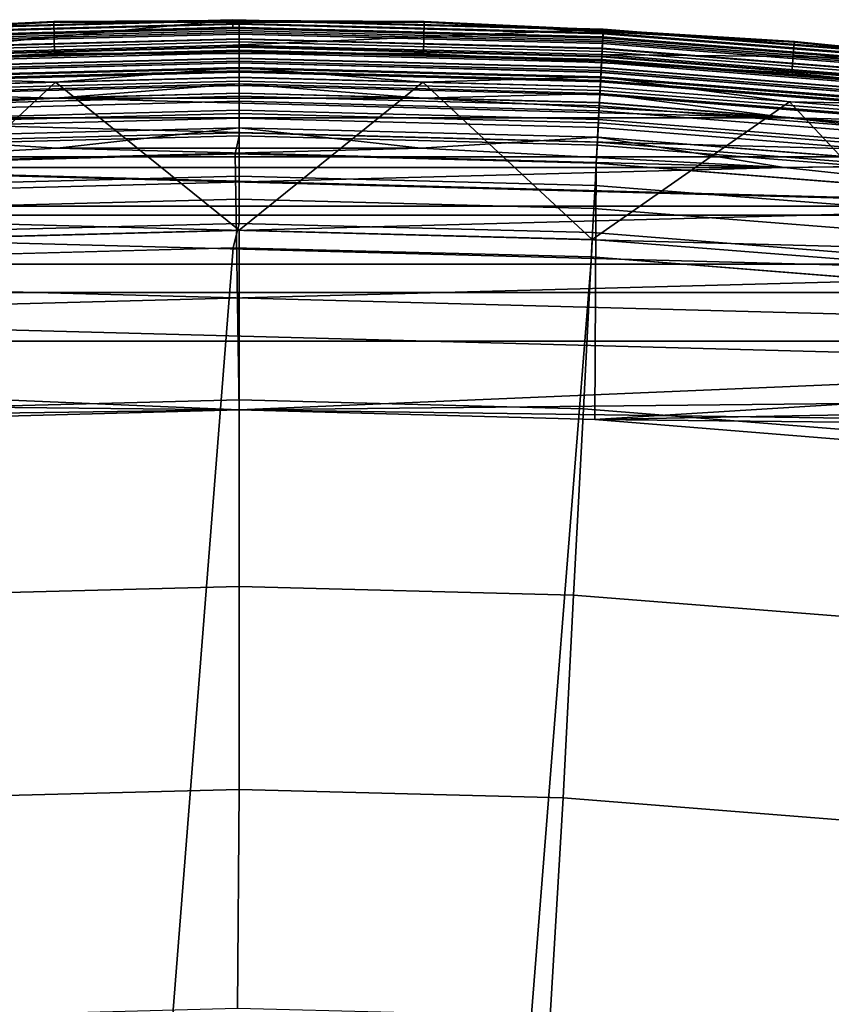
# Model space of a CAD drawing. Header units: metres. Extents: x -167 to 28, y -27 to 27.
# Tile 289 of 303: x -0.87 to 2.34, y 23.61 to 27.5. Entities that reach past the tile are written whole.
import ezdxf

# ---------------------------------------------------------------- set-up
doc = ezdxf.new("R2010")
doc.units = ezdxf.units.M
doc.layers.add('solid_12_065_021_XXX', color=7, linetype='CONTINUOUS')

msp = doc.modelspace()

# ---------------------------------------------------------------- linework, layer by layer
at = {"layer": 'solid_12_065_021_XXX'}
for points in [[(-0.024201, 27.497803, 24), (-1.482428, 27.357311, 0.996509), (-2.936342, 27.239639, 0.996509), (-1.488078, 27.457521, 24)], [(-0.732064, 27.490253, 25.5), (-2.194118, 27.412331, 25.5), (-2.194118, 27.412331, 110.5), (-0.732064, 27.490253, 110.5)], [(-1.438977, 27.457321, 110.570518), (-0.732064, 27.490253, 110.5), (-2.194118, 27.412331, 110.5)], [(-1.438972, 27.45723, 25.428843), (-2.194118, 27.412331, 25.5), (-0.732064, 27.490253, 25.5)], [(-0.024129, 27.467804, 24), (-0.024201, 27.497803, 24), (-1.488078, 27.457521, 24), (-1.486505, 27.427563, 24)], [(-1.482428, 27.357311, 0.996509), (-0.024201, 27.497803, 24), (1.439125, 27.460133, 24), (-0.024313, 27.397436, 0.996509)], [(0, 27.495001, 110.570518), (-0.732064, 27.490253, 110.5), (-1.438977, 27.457321, 110.570518)], [(0, 27.495001, 110.570518), (-1.438977, 27.457321, 110.570518), (-1.438187, 27.442247, 110.64032), (0, 27.479908, 110.64032)], [(-1.438972, 27.45723, 25.428843), (-0.732064, 27.490253, 25.5), (0, 27.494911, 25.428843)], [(-1.438972, 27.45723, 25.428843), (0, 27.494911, 25.428843), (0, 27.479727, 25.359066), (-1.438178, 27.442066, 25.359066)], [(0, 27.494036, 111.755402), (-1.438927, 27.456356, 111.755402), (-0.731995, 27.487614, 111.80262)], [(0, 27.483313, 111.709244), (-1.438365, 27.445648, 111.709244), (-1.438927, 27.456356, 111.755402), (0, 27.494036, 111.755402)], [(0, 27.495001, 110.570518), (0.732064, 27.490253, 110.5), (-0.732064, 27.490253, 110.5)], [(0, 27.494911, 25.428843), (-0.732064, 27.490253, 25.5), (0.732064, 27.490253, 25.5)], [(0.732064, 27.490253, 25.5), (-0.732064, 27.490253, 25.5), (-0.732064, 27.490253, 110.5), (0.732064, 27.490253, 110.5)], [(0, 27.494036, 111.755402), (-0.731995, 27.487614, 111.80262), (0.731995, 27.487614, 111.80262)], [(-0.024129, 27.467804, 24), (1.437554, 27.430174, 24), (1.439125, 27.460133, 24), (-0.024201, 27.497803, 24)], [(1.438977, 27.457321, 110.570518), (0.732064, 27.490253, 110.5), (0, 27.495001, 110.570518)], [(1.438977, 27.457321, 110.570518), (0, 27.495001, 110.570518), (0, 27.479908, 110.64032), (1.438187, 27.442247, 110.64032)], [(0, 27.494911, 25.428843), (0.732064, 27.490253, 25.5), (1.438972, 27.45723, 25.428843)], [(0, 27.494911, 25.428843), (1.438972, 27.45723, 25.428843), (1.438178, 27.442066, 25.359066), (0, 27.479727, 25.359066)], [(1.438927, 27.456356, 111.755402), (0, 27.494036, 111.755402), (0.731995, 27.487614, 111.80262)], [(1.438365, 27.445648, 111.709244), (0, 27.483313, 111.709244), (0, 27.494036, 111.755402), (1.438927, 27.456356, 111.755402)], [(2.194118, 27.412331, 25.5), (0.732064, 27.490253, 25.5), (0.732064, 27.490253, 110.5), (2.194118, 27.412331, 110.5)], [(1.438977, 27.457321, 110.570518), (2.194118, 27.412331, 110.5), (0.732064, 27.490253, 110.5)], [(1.438972, 27.45723, 25.428843), (0.732064, 27.490253, 25.5), (2.194118, 27.412331, 25.5)], [(-0.731995, 27.487614, 111.80262), (-2.193909, 27.409698, 111.80262), (-2.184118, 27.28738, 125.863533), (-0.728729, 27.36495, 125.863533)], [(-1.438927, 27.456356, 111.755402), (-2.193909, 27.409698, 111.80262), (-0.731995, 27.487614, 111.80262)], [(-1.486505, 27.427563, 24), (-1.437293, 27.425182, 24.07052), (0, 27.46282, 24.07052), (-0.024129, 27.467804, 24)], [(0, 27.465456, 111.665352), (-1.437431, 27.427816, 111.665352), (-1.438365, 27.445648, 111.709244), (0, 27.483313, 111.709244)], [(0, 27.479908, 110.64032), (-1.438187, 27.442247, 110.64032), (-1.436885, 27.417397, 110.707253), (0, 27.455023, 110.707253)], [(-1.438178, 27.442066, 25.359066), (0, 27.479727, 25.359066), (0, 27.454756, 25.292162), (-1.436871, 27.417131, 25.292162)], [(0, 27.440912, 111.624825), (-1.436146, 27.403305, 111.624825), (-1.437431, 27.427816, 111.665352), (0, 27.465456, 111.665352)], [(0, 27.46282, 24.07052), (-1.437293, 27.425182, 24.07052), (-1.436503, 27.410109, 24.140318), (0, 27.447725, 24.140318)], [(0, 27.455023, 110.707253), (-1.436885, 27.417397, 110.707253), (-1.435097, 27.38328, 110.769958), (0, 27.420858, 110.769958)], [(-1.436871, 27.417131, 25.292162), (0, 27.454756, 25.292162), (0, 27.420511, 25.2295), (-1.435079, 27.382933, 25.2295)], [(0.731995, 27.487614, 111.80262), (-0.731995, 27.487614, 111.80262), (-0.728729, 27.36495, 125.863533), (0.728729, 27.36495, 125.863533)], [(-0.024313, 27.397436, 0.996509), (1.439125, 27.460133, 24), (2.898371, 27.344637, 24), (1.433872, 27.3599, 0.996509)], [(1.437554, 27.430174, 24), (-0.024129, 27.467804, 24), (0, 27.46282, 24.07052), (1.437293, 27.425182, 24.07052)], [(1.437431, 27.427816, 111.665352), (0, 27.465456, 111.665352), (0, 27.483313, 111.709244), (1.438365, 27.445648, 111.709244)], [(1.438187, 27.442247, 110.64032), (0, 27.479908, 110.64032), (0, 27.455023, 110.707253), (1.436885, 27.417397, 110.707253)], [(0, 27.479727, 25.359066), (1.438178, 27.442066, 25.359066), (1.436871, 27.417131, 25.292162), (0, 27.454756, 25.292162)], [(1.436146, 27.403305, 111.624825), (0, 27.440912, 111.624825), (0, 27.465456, 111.665352), (1.437431, 27.427816, 111.665352)], [(1.437293, 27.425182, 24.07052), (0, 27.46282, 24.07052), (0, 27.447725, 24.140318), (1.436503, 27.410109, 24.140318)], [(1.436885, 27.417397, 110.707253), (0, 27.455023, 110.707253), (0, 27.420858, 110.769958), (1.435097, 27.38328, 110.769958)], [(0, 27.454756, 25.292162), (1.436871, 27.417131, 25.292162), (1.435079, 27.382933, 25.2295), (0, 27.420511, 25.2295)], [(2.193909, 27.409698, 111.80262), (0.731995, 27.487614, 111.80262), (0.728729, 27.36495, 125.863533), (2.184119, 27.28738, 125.863533)], [(1.438927, 27.456356, 111.755402), (0.731995, 27.487614, 111.80262), (2.193909, 27.409698, 111.80262)], [(1.437554, 27.430174, 24), (2.895164, 27.31481, 24), (2.898371, 27.344637, 24), (1.439125, 27.460133, 24)], [(1.438972, 27.45723, 25.428843), (2.874001, 27.34429, 25.428843), (2.872414, 27.329189, 25.359066), (1.438178, 27.442066, 25.359066)], [(2.87401, 27.344381, 110.570518), (1.438977, 27.457321, 110.570518), (1.438187, 27.442247, 110.64032), (2.872432, 27.329369, 110.64032)], [(2.872788, 27.332756, 111.709244), (1.438365, 27.445648, 111.709244), (1.438927, 27.456356, 111.755402), (2.873909, 27.343422, 111.755402)], [(2.873909, 27.343422, 111.755402), (1.438927, 27.456356, 111.755402), (2.193909, 27.409698, 111.80262)], [(1.438972, 27.45723, 25.428843), (2.194118, 27.412331, 25.5), (2.874001, 27.34429, 25.428843)], [(2.87401, 27.344381, 110.570518), (2.194118, 27.412331, 110.5), (1.438977, 27.457321, 110.570518)], [(0, 27.447725, 24.140318), (-1.436503, 27.410109, 24.140318), (-1.435201, 27.38526, 24.207253), (0, 27.422842, 24.207253)], [(0, 27.410294, 111.588661), (-1.434544, 27.372728, 111.588661), (-1.436146, 27.403305, 111.624825), (0, 27.440912, 111.624825)], [(0, 27.422842, 24.207253), (-1.435201, 27.38526, 24.207253), (-1.433413, 27.351141, 24.26996), (0, 27.388676, 24.26996)], [(0, 27.420858, 110.769958), (-1.435097, 27.38328, 110.769958), (-1.43286, 27.340588, 110.827164), (0, 27.378109, 110.827164)], [(-1.435079, 27.382933, 25.2295), (0, 27.420511, 25.2295), (0, 27.377687, 25.172354), (-1.432837, 27.340168, 25.172354)], [(0, 27.374361, 111.55777), (-1.432663, 27.336845, 111.55777), (-1.434544, 27.372728, 111.588661), (0, 27.410294, 111.588661)], [(1.436503, 27.410109, 24.140318), (0, 27.447725, 24.140318), (0, 27.422842, 24.207253), (1.435201, 27.38526, 24.207253)], [(1.434544, 27.372728, 111.588661), (0, 27.410294, 111.588661), (0, 27.440912, 111.624825), (1.436146, 27.403305, 111.624825)], [(1.435201, 27.38526, 24.207253), (0, 27.422842, 24.207253), (0, 27.388676, 24.26996), (1.433413, 27.351141, 24.26996)], [(1.435097, 27.38328, 110.769958), (0, 27.420858, 110.769958), (0, 27.378109, 110.827164), (1.43286, 27.340588, 110.827164)], [(0, 27.420511, 25.2295), (1.435079, 27.382933, 25.2295), (1.432837, 27.340168, 25.172354), (0, 27.377687, 25.172354)], [(1.432663, 27.336845, 111.55777), (0, 27.374361, 111.55777), (0, 27.410294, 111.588661), (1.434544, 27.372728, 111.588661)], [(1.436871, 27.417131, 25.292162), (2.869803, 27.304358, 25.292162), (2.866224, 27.270298, 25.2295), (1.435079, 27.382933, 25.2295)], [(2.869831, 27.304623, 110.707253), (1.436885, 27.417397, 110.707253), (1.435097, 27.38328, 110.769958), (2.86626, 27.270643, 110.769958)], [(2.869069, 27.297363, 24.140318), (1.436503, 27.410109, 24.140318), (1.435201, 27.38526, 24.207253), (2.866467, 27.272617, 24.207253)], [(2.868356, 27.290588, 111.624825), (1.436146, 27.403305, 111.624825), (1.437431, 27.427816, 111.665352), (2.870922, 27.314999, 111.665352)], [(2.870646, 27.312376, 24.07052), (1.437293, 27.425182, 24.07052), (1.436503, 27.410109, 24.140318), (2.869069, 27.297363, 24.140318)], [(1.438178, 27.442066, 25.359066), (2.872414, 27.329189, 25.359066), (2.869803, 27.304358, 25.292162), (1.436871, 27.417131, 25.292162)], [(2.872432, 27.329369, 110.64032), (1.438187, 27.442247, 110.64032), (1.436885, 27.417397, 110.707253), (2.869831, 27.304623, 110.707253)], [(2.895164, 27.31481, 24), (1.437554, 27.430174, 24), (1.437293, 27.425182, 24.07052), (2.870646, 27.312376, 24.07052)], [(2.870922, 27.314999, 111.665352), (1.437431, 27.427816, 111.665352), (1.438365, 27.445648, 111.709244), (2.872788, 27.332756, 111.709244)], [(3.649952, 27.256702, 25.5), (2.194118, 27.412331, 25.5), (2.194118, 27.412331, 110.5), (3.649952, 27.256702, 110.5)], [(2.87401, 27.344381, 110.570518), (3.649952, 27.256702, 110.5), (2.194118, 27.412331, 110.5)], [(2.874001, 27.34429, 25.428843), (2.194118, 27.412331, 25.5), (3.649952, 27.256702, 25.5)], [(0, 27.391357, 0.901425), (-1.433553, 27.353819, 0.901425), (-1.482428, 27.357311, 0.996509), (-0.024313, 27.397436, 0.996509)], [(-1.433553, 27.353819, 0.901425), (0, 27.391357, 0.901425), (0, 27.373728, 0.806616), (-1.43263, 27.336214, 0.806616)], [(0, 27.388676, 24.26996), (-1.433413, 27.351141, 24.26996), (-1.431175, 27.308451, 24.32716), (0, 27.345926, 24.32716)], [(0, 27.378109, 110.827164), (-1.43286, 27.340588, 110.827164), (-1.430218, 27.290195, 110.877686), (0, 27.327646, 110.877686)], [(-1.432837, 27.340168, 25.172354), (0, 27.377687, 25.172354), (0, 27.32716, 25.121891), (-1.430193, 27.289709, 25.121891)], [(0, 27.334015, 111.532928), (-1.430552, 27.296555, 111.532928), (-1.432663, 27.336845, 111.55777), (0, 27.374361, 111.55777)], [(-1.43263, 27.336214, 0.806616), (0, 27.373728, 0.806616), (0, 27.34482, 0.714617), (-1.431117, 27.307344, 0.714617)], [(1.433546, 27.353687, 0.900373), (0, 27.391357, 0.901425), (-0.024313, 27.397436, 0.996509), (1.433872, 27.3599, 0.996509)], [(0, 27.391357, 0.901425), (1.433546, 27.353687, 0.900373), (1.432618, 27.335981, 0.805681), (0, 27.373728, 0.806616)], [(1.433413, 27.351141, 24.26996), (0, 27.388676, 24.26996), (0, 27.345926, 24.32716), (1.431175, 27.308451, 24.32716)], [(1.43286, 27.340588, 110.827164), (0, 27.378109, 110.827164), (0, 27.327646, 110.877686), (1.430218, 27.290195, 110.877686)], [(0, 27.377687, 25.172354), (1.432837, 27.340168, 25.172354), (1.430193, 27.289709, 25.121891), (0, 27.32716, 25.121891)], [(1.430552, 27.296555, 111.532928), (0, 27.334015, 111.532928), (0, 27.374361, 111.55777), (1.432663, 27.336845, 111.55777)], [(0, 27.373728, 0.806616), (1.432618, 27.335981, 0.805681), (1.431117, 27.307344, 0.714617), (0, 27.34482, 0.714617)], [(2.8614, 27.224401, 111.55777), (1.432663, 27.336845, 111.55777), (1.434544, 27.372728, 111.588661), (2.865156, 27.260136, 111.588661)], [(1.435079, 27.382933, 25.2295), (2.866224, 27.270298, 25.2295), (2.861748, 27.227711, 25.172354), (1.432837, 27.340168, 25.172354)], [(2.86626, 27.270643, 110.769958), (1.435097, 27.38328, 110.769958), (1.43286, 27.340588, 110.827164), (2.861792, 27.228128, 110.827164)], [(2.866467, 27.272617, 24.207253), (1.435201, 27.38526, 24.207253), (1.433413, 27.351141, 24.26996), (2.862896, 27.238638, 24.26996)], [(2.865156, 27.260136, 111.588661), (1.434544, 27.372728, 111.588661), (1.436146, 27.403305, 111.624825), (2.868356, 27.290588, 111.624825)], [(3.649604, 27.254086, 111.80262), (2.193909, 27.409698, 111.80262), (2.184119, 27.28738, 125.863533), (3.633313, 27.132463, 125.863533)], [(2.873909, 27.343422, 111.755402), (2.193909, 27.409698, 111.80262), (3.649604, 27.254086, 111.80262)], [(-1.432254, 27.329039, 126.006737), (-0.728729, 27.36495, 125.863533), (-2.184118, 27.28738, 125.863533)], [(0, 27.366543, 126.006737), (-0.728729, 27.36495, 125.863533), (-1.432254, 27.329039, 126.006737)], [(0, 27.366543, 126.006737), (-1.432254, 27.329039, 126.006737), (-1.431111, 27.307234, 126.148933), (0, 27.344709, 126.148933)], [(0, 27.345926, 24.32716), (-1.431175, 27.308451, 24.32716), (-1.428534, 27.258057, 24.377687), (0, 27.295464, 24.377687)], [(-1.431117, 27.307344, 0.714617), (0, 27.34482, 0.714617), (0, 27.305052, 0.626765), (-1.429036, 27.267632, 0.626765)], [(0, 27.344709, 126.148933), (-1.431111, 27.307234, 126.148933), (-1.429261, 27.271925, 126.288391), (0, 27.309353, 126.288391)], [(0, 27.290258, 111.51474), (-1.428262, 27.252857, 111.51474), (-1.430552, 27.296555, 111.532928), (0, 27.334015, 111.532928)], [(0, 27.366543, 126.006737), (0.728729, 27.36495, 125.863533), (-0.728729, 27.36495, 125.863533)], [(1.432254, 27.329039, 126.006737), (0.728729, 27.36495, 125.863533), (0, 27.366543, 126.006737)], [(1.432254, 27.329039, 126.006737), (0, 27.366543, 126.006737), (0, 27.344709, 126.148933), (1.431111, 27.307234, 126.148933)], [(1.431175, 27.308451, 24.32716), (0, 27.345926, 24.32716), (0, 27.295464, 24.377687), (1.428534, 27.258057, 24.377687)], [(0, 27.34482, 0.714617), (1.431117, 27.307344, 0.714617), (1.429036, 27.267632, 0.626765), (0, 27.305052, 0.626765)], [(1.431111, 27.307234, 126.148933), (0, 27.344709, 126.148933), (0, 27.309353, 126.288391), (1.429261, 27.271925, 126.288391)], [(1.428262, 27.252857, 111.51474), (0, 27.290258, 111.51474), (0, 27.334015, 111.532928), (1.430552, 27.296555, 111.532928)], [(1.432254, 27.329039, 126.006737), (2.184119, 27.28738, 125.863533), (0.728729, 27.36495, 125.863533)], [(1.432837, 27.340168, 25.172354), (2.861748, 27.227711, 25.172354), (2.856466, 27.17746, 25.121891), (1.430193, 27.289709, 25.121891)], [(2.861792, 27.228128, 110.827164), (1.43286, 27.340588, 110.827164), (1.430218, 27.290195, 110.877686), (2.856517, 27.177942, 110.877686)], [(2.857183, 27.184275, 111.532928), (1.430552, 27.296555, 111.532928), (1.432663, 27.336845, 111.55777), (2.8614, 27.224401, 111.55777)], [(2.858312, 27.195023, 0.714617), (1.431117, 27.307344, 0.714617), (1.432618, 27.335981, 0.805681), (2.861334, 27.223772, 0.806616)], [(2.862896, 27.238638, 24.26996), (1.433413, 27.351141, 24.26996), (1.431175, 27.308451, 24.32716), (2.858428, 27.196123, 24.32716)], [(2.861334, 27.223772, 0.806616), (1.432618, 27.335981, 0.805681), (1.433546, 27.353687, 0.900373), (2.863177, 27.241304, 0.901425)], [(2.863177, 27.241304, 0.901425), (1.433546, 27.353687, 0.900373), (1.433872, 27.3599, 0.996509), (2.887991, 27.244808, 0.996509)], [(4.350019, 27.15156, 24), (2.887991, 27.244808, 0.996509), (1.433872, 27.3599, 0.996509), (2.898371, 27.344637, 24)], [(0, 27.327646, 110.877686), (-1.430218, 27.290195, 110.877686), (-1.427228, 27.233128, 110.920509), (0, 27.2705, 110.920509)], [(-1.430193, 27.289709, 25.121891), (0, 27.32716, 25.121891), (0, 27.26996, 25.079142), (-1.427199, 27.232588, 25.079142)], [(0, 27.309353, 126.288391), (-1.429261, 27.271925, 126.288391), (-0.725699, 27.251192, 126.423683)], [(-1.429036, 27.267632, 0.626765), (0, 27.305052, 0.626765), (0, 27.255003, 0.544336), (-1.426417, 27.217651, 0.544336)], [(0, 27.295464, 24.377687), (-1.428534, 27.258057, 24.377687), (-1.425543, 27.200991, 24.420511), (0, 27.238319, 24.420511)], [(0, 27.309353, 126.288391), (-0.725699, 27.251192, 126.423683), (0, 26.666777, 127.764793), (0.725699, 27.251192, 126.423683)], [(1.430218, 27.290195, 110.877686), (0, 27.327646, 110.877686), (0, 27.2705, 110.920509), (1.427228, 27.233128, 110.920509)], [(0, 27.32716, 25.121891), (1.430193, 27.289709, 25.121891), (1.427199, 27.232588, 25.079142), (0, 27.26996, 25.079142)], [(1.429261, 27.271925, 126.288391), (0, 27.309353, 126.288391), (0.725699, 27.251192, 126.423683)], [(0, 27.305052, 0.626765), (1.429036, 27.267632, 0.626765), (1.426417, 27.217651, 0.544336), (0, 27.255003, 0.544336)], [(1.428534, 27.258057, 24.377687), (0, 27.295464, 24.377687), (0, 27.238319, 24.420511), (1.425543, 27.200991, 24.420511)], [(2.852609, 27.140759, 111.51474), (1.428262, 27.252857, 111.51474), (1.430552, 27.296555, 111.532928), (2.857183, 27.184275, 111.532928)], [(2.858428, 27.196123, 24.32716), (1.431175, 27.308451, 24.32716), (1.428534, 27.258057, 24.377687), (2.853153, 27.145937, 24.377687)], [(2.854155, 27.155472, 0.626765), (1.429036, 27.267632, 0.626765), (1.431117, 27.307344, 0.714617), (2.858312, 27.195023, 0.714617)], [(2.8583, 27.194912, 126.148933), (1.431111, 27.307234, 126.148933), (1.429261, 27.271925, 126.288391), (2.854605, 27.159748, 126.288391)], [(2.860583, 27.216627, 126.006737), (1.432254, 27.329039, 126.006737), (1.431111, 27.307234, 126.148933), (2.8583, 27.194912, 126.148933)], [(2.860583, 27.216627, 126.006737), (2.184119, 27.28738, 125.863533), (1.432254, 27.329039, 126.006737)], [(-1.429261, 27.271925, 126.288391), (-2.175038, 27.173946, 126.423683), (-1.395631, 26.630232, 127.764793), (-0.725699, 27.251192, 126.423683)], [(0, 27.244184, 111.503677), (-1.425851, 27.206848, 111.503677), (-1.428262, 27.252857, 111.51474), (0, 27.290258, 111.51474)], [(0, 27.2705, 110.920509), (-1.427228, 27.233128, 110.920509), (-1.423948, 27.170549, 110.954758), (0, 27.207838, 110.954758)], [(-1.427199, 27.232588, 25.079142), (0, 27.26996, 25.079142), (0, 27.207253, 25.044977), (-1.423918, 27.169966, 25.044977)], [(-1.426417, 27.217651, 0.544336), (0, 27.255003, 0.544336), (0, 27.195398, 0.468529), (-1.423297, 27.158129, 0.468529)], [(1.425851, 27.206848, 111.503677), (0, 27.244184, 111.503677), (0, 27.290258, 111.51474), (1.428262, 27.252857, 111.51474)], [(1.427228, 27.233128, 110.920509), (0, 27.2705, 110.920509), (0, 27.207838, 110.954758), (1.423948, 27.170549, 110.954758)], [(0, 27.26996, 25.079142), (1.427199, 27.232588, 25.079142), (1.423918, 27.169966, 25.044977), (0, 27.207253, 25.044977)], [(0, 27.255003, 0.544336), (1.426417, 27.217651, 0.544336), (1.423297, 27.158129, 0.468529), (0, 27.195398, 0.468529)], [(1.429261, 27.271925, 126.288391), (0.725699, 27.251192, 126.423683), (1.395631, 26.630232, 127.764793), (2.17504, 27.173946, 126.423683)], [(2.853153, 27.145937, 24.377687), (1.428534, 27.258057, 24.377687), (1.425543, 27.200991, 24.420511), (2.84718, 27.089104, 24.420511)], [(2.848923, 27.105698, 0.544336), (1.426417, 27.217651, 0.544336), (1.429036, 27.267632, 0.626765), (2.854155, 27.155472, 0.626765)], [(1.430193, 27.289709, 25.121891), (2.856466, 27.17746, 25.121891), (2.850487, 27.120573, 25.079142), (1.427199, 27.232588, 25.079142)], [(2.856517, 27.177942, 110.877686), (1.430218, 27.290195, 110.877686), (1.427228, 27.233128, 110.920509), (2.850543, 27.121109, 110.920509)], [(2.854605, 27.159748, 126.288391), (1.429261, 27.271925, 126.288391), (2.17504, 27.173946, 126.423683)], [(2.860583, 27.216627, 126.006737), (3.633313, 27.132463, 125.863533), (2.184119, 27.28738, 125.863533)], [(0, 27.244184, 111.503677), (-0.724059, 27.187731, 111.5), (-1.425851, 27.206848, 111.503677)], [(0, 27.238319, 24.420511), (-1.425543, 27.200991, 24.420511), (-1.422264, 27.138412, 24.454756), (0, 27.175655, 24.454756)], [(-1.395631, 26.630232, 127.764793), (0, 26.666777, 127.764793), (-0.725699, 27.251192, 126.423683)], [(0, 27.244184, 111.503677), (0.724066, 27.187731, 111.5), (-0.724059, 27.187731, 111.5)], [(0, 26.666777, 127.764793), (1.395631, 26.630232, 127.764793), (0.725699, 27.251192, 126.423683)], [(1.425851, 27.206848, 111.503677), (0.724066, 27.187731, 111.5), (0, 27.244184, 111.503677)], [(1.425543, 27.200991, 24.420511), (0, 27.238319, 24.420511), (0, 27.175655, 24.454756), (1.422264, 27.138412, 24.454756)], [(2.842693, 27.046419, 0.468529), (1.423297, 27.158129, 0.468529), (1.426417, 27.217651, 0.544336), (2.848923, 27.105698, 0.544336)], [(1.427199, 27.232588, 25.079142), (2.850487, 27.120573, 25.079142), (2.843932, 27.058208, 25.044977), (1.423918, 27.169966, 25.044977)], [(2.850543, 27.121109, 110.920509), (1.427228, 27.233128, 110.920509), (1.423948, 27.170549, 110.954758), (2.843993, 27.05879, 110.954758)], [(2.847793, 27.094938, 111.503677), (1.425851, 27.206848, 111.503677), (1.428262, 27.252857, 111.51474), (2.852609, 27.140759, 111.51474)], [(-1.425851, 27.206848, 111.503677), (-0.724059, 27.187731, 111.5), (-2.170202, 27.110645, 111.5)], [(-2.170202, 27.110645, 111.5), (-0.724059, 27.187731, 111.5), (2.170209, 27.110645, 111.5)], [(0, 27.207838, 110.954758), (-1.423948, 27.170549, 110.954758), (-1.420447, 27.103739, 110.979729), (0, 27.140934, 110.979729)], [(-1.423918, 27.169966, 25.044977), (0, 27.207253, 25.044977), (0, 27.140318, 25.020092), (-1.420414, 27.103123, 25.020092)], [(-1.423297, 27.158129, 0.468529), (0, 27.195398, 0.468529), (0, 27.127106, 0.400443), (-1.419723, 27.08993, 0.400443)], [(-0.724059, 27.187731, 111.5), (0.724066, 27.187731, 111.5), (2.170209, 27.110645, 111.5)], [(1.423948, 27.170549, 110.954758), (0, 27.207838, 110.954758), (0, 27.140934, 110.979729), (1.420447, 27.103739, 110.979729)], [(0, 27.207253, 25.044977), (1.423918, 27.169966, 25.044977), (1.420414, 27.103123, 25.020092), (0, 27.140318, 25.020092)], [(0, 27.195398, 0.468529), (1.423297, 27.158129, 0.468529), (1.419723, 27.08993, 0.400443), (0, 27.127106, 0.400443)], [(1.425851, 27.206848, 111.503677), (2.170209, 27.110645, 111.5), (0.724066, 27.187731, 111.5)], [(2.84718, 27.089104, 24.420511), (1.425543, 27.200991, 24.420511), (1.422264, 27.138412, 24.454756), (2.84063, 27.026785, 24.454756)], [(2.847793, 27.094938, 111.503677), (2.170209, 27.110645, 111.5), (1.425851, 27.206848, 111.503677)], [(0, 27.175655, 24.454756), (-1.422264, 27.138412, 24.454756), (-1.418763, 27.071602, 24.479727), (0, 27.108753, 24.479727)], [(0, 27.140934, 110.979729), (-1.420447, 27.103739, 110.979729), (-1.416795, 27.034058, 110.994911), (0, 27.071157, 110.994911)], [(-1.420414, 27.103123, 25.020092), (0, 27.140318, 25.020092), (0, 27.07052, 25.004999), (-1.416762, 27.033422, 25.004999)], [(1.422264, 27.138412, 24.454756), (0, 27.175655, 24.454756), (0, 27.108753, 24.479727), (1.418763, 27.071602, 24.479727)], [(1.420447, 27.103739, 110.979729), (0, 27.140934, 110.979729), (0, 27.071157, 110.994911), (1.416795, 27.034058, 110.994911)], [(0, 27.140318, 25.020092), (1.420414, 27.103123, 25.020092), (1.416762, 27.033422, 25.004999), (0, 27.07052, 25.004999)], [(1.395631, 26.630232, 127.764793), (2.787437, 26.520695, 127.764793), (2.17504, 27.173946, 126.423683)], [(2.84063, 27.026785, 24.454756), (1.422264, 27.138412, 24.454756), (1.418763, 27.071602, 24.479727), (2.833636, 26.960249, 24.479727)], [(2.835555, 26.9785, 0.400443), (1.419723, 27.08993, 0.400443), (1.423297, 27.158129, 0.468529), (2.842693, 27.046419, 0.468529)], [(1.423918, 27.169966, 25.044977), (2.843932, 27.058208, 25.044977), (2.836936, 26.99164, 25.020092), (1.420414, 27.103123, 25.020092)], [(2.843993, 27.05879, 110.954758), (1.423948, 27.170549, 110.954758), (1.420447, 27.103739, 110.979729), (2.837, 26.992254, 110.979729)], [(2.854605, 27.159748, 126.288391), (2.17504, 27.173946, 126.423683), (2.787437, 26.520695, 127.764793), (3.61821, 27.019672, 126.423683)], [(-3.610218, 26.956692, 111.5), (-2.170202, 27.110645, 111.5), (3.610226, 26.95669, 111.5)], [(-2.170202, 27.110645, 111.5), (2.170209, 27.110645, 111.5), (3.610226, 26.95669, 111.5)], [(-1.419723, 27.08993, 0.400443), (0, 27.127106, 0.400443), (0, 27.051117, 0.34107), (-1.415746, 27.014046, 0.34107)], [(0, 27.108753, 24.479727), (-1.418763, 27.071602, 24.479727), (-1.415111, 27.001921, 24.494911), (0, 27.038977, 24.494911)], [(0, 27.127106, 0.400443), (1.419723, 27.08993, 0.400443), (1.415746, 27.014046, 0.34107), (0, 27.051117, 0.34107)], [(1.418763, 27.071602, 24.479727), (0, 27.108753, 24.479727), (0, 27.038977, 24.494911), (1.415111, 27.001921, 24.494911)], [(1.420414, 27.103123, 25.020092), (2.836936, 26.99164, 25.020092), (2.82964, 26.922226, 25.004999), (1.416762, 27.033422, 25.004999)], [(2.837, 26.992254, 110.979729), (1.420447, 27.103739, 110.979729), (1.416795, 27.034058, 110.994911), (2.829706, 26.922859, 110.994911)], [(2.847793, 27.094938, 111.503677), (3.610226, 26.95669, 111.5), (2.170209, 27.110645, 111.5)], [(0, 27.071157, 110.994911), (-1.416795, 27.034058, 110.994911), (-0.718785, 26.990431, 111)], [(-1.416762, 27.033422, 25.004999), (0, 27.07052, 25.004999), (-0.718785, 26.990431, 25)], [(0, 27.071157, 110.994911), (-0.718785, 26.990431, 111), (0.718784, 26.990431, 111)], [(0, 27.07052, 25.004999), (0.718784, 26.990431, 25), (-0.718785, 26.990431, 25)], [(1.416795, 27.034058, 110.994911), (0, 27.071157, 110.994911), (0.718784, 26.990431, 111)], [(0, 27.07052, 25.004999), (1.416762, 27.033422, 25.004999), (0.718784, 26.990431, 25)], [(2.833636, 26.960249, 24.479727), (1.418763, 27.071602, 24.479727), (1.415111, 27.001921, 24.494911), (2.826343, 26.890854, 24.494911)], [(2.827612, 26.902929, 0.34107), (1.415746, 27.014046, 0.34107), (1.419723, 27.08993, 0.400443), (2.835555, 26.9785, 0.400443)], [(-1.416795, 27.034058, 110.994911), (-2.154378, 26.91391, 111), (-0.718785, 26.990431, 111)], [(-1.416762, 27.033422, 25.004999), (-0.718785, 26.990431, 25), (-2.154378, 26.91391, 25)], [(0, 27.038977, 24.494911), (-1.415111, 27.001921, 24.494911), (-1.447469, 26.92894, 24.5), (-0.015909, 26.967806, 24.5)], [(-1.415746, 27.014046, 0.34107), (0, 27.051117, 0.34107), (0, 26.968536, 0.291271), (-1.411424, 26.931578, 0.291271)], [(1.415111, 27.001921, 24.494911), (0, 27.038977, 24.494911), (-0.015909, 26.967806, 24.5), (1.411387, 26.930861, 24.5)], [(0, 27.051117, 0.34107), (1.415746, 27.014046, 0.34107), (1.411424, 26.931578, 0.291271), (0, 26.968536, 0.291271)], [(1.416795, 27.034058, 110.994911), (0.718784, 26.990431, 111), (2.154377, 26.91391, 111)], [(1.416762, 27.033422, 25.004999), (2.154377, 26.91391, 25), (0.718784, 26.990431, 25)], [(1.416762, 27.033422, 25.004999), (2.82964, 26.922226, 25.004999), (2.154377, 26.91391, 25)], [(2.829706, 26.922859, 110.994911), (1.416795, 27.034058, 110.994911), (2.154377, 26.91391, 111)], [(0.718784, 26.990431, 111), (-0.718785, 26.990431, 111), (-2.154378, 26.91391, 111)], [(2.154377, 26.91391, 111), (0.718784, 26.990431, 111), (-2.154378, 26.91391, 111)], [(-2.154378, 26.91391, 25), (-0.718785, 26.990431, 25), (2.154377, 26.91391, 25)], [(-0.718785, 26.990431, 25), (0.718784, 26.990431, 25), (2.154377, 26.91391, 25)], [(2.826343, 26.890854, 24.494911), (1.415111, 27.001921, 24.494911), (1.411387, 26.930861, 24.5), (2.834725, 26.818411, 24.5)], [(2.81898, 26.820801, 0.291271), (1.411424, 26.931578, 0.291271), (1.415746, 27.014046, 0.34107), (2.827612, 26.902929, 0.34107)], [(-5.039947, 26.726315, 111.5), (-3.610218, 26.956692, 111.5), (5.039955, 26.726313, 111.5)], [(-3.610218, 26.956692, 111.5), (3.610226, 26.95669, 111.5), (5.039955, 26.726313, 111.5)], [(-1.447469, 26.92894, 24.5), (-1.405356, 25.919664, 24.5), (0, 25.957733, 24.5), (-0.015909, 26.967806, 24.5)], [(-1.411424, 26.931578, 0.291271), (0, 26.968536, 0.291271), (0, 26.880564, 0.25177), (-1.40682, 26.843725, 0.25177)], [(-0.015909, 26.967806, 24.5), (0, 25.957733, 24.5), (1.405356, 25.919664, 24.5), (1.411387, 26.930861, 24.5)], [(0, 26.968536, 0.291271), (1.411424, 26.931578, 0.291271), (1.40682, 26.843725, 0.25177), (0, 26.880564, 0.25177)], [(2.154377, 26.91391, 111), (-2.154378, 26.91391, 111), (-3.583898, 26.761084, 111)], [(3.583897, 26.761084, 111), (2.154377, 26.91391, 111), (-3.583898, 26.761084, 111)], [(-3.583898, 26.761084, 25), (-2.154378, 26.91391, 25), (3.583897, 26.761084, 25)], [(-2.154378, 26.91391, 25), (2.154377, 26.91391, 25), (3.583897, 26.761084, 25)], [(1.411387, 26.930861, 24.5), (1.405356, 25.919664, 24.5), (2.806519, 25.805571, 24.5), (2.834725, 26.818411, 24.5)], [(2.809784, 26.733311, 0.25177), (1.40682, 26.843725, 0.25177), (1.411424, 26.931578, 0.291271), (2.81898, 26.820801, 0.291271)], [(2.829706, 26.922859, 110.994911), (2.154377, 26.91391, 111), (3.583897, 26.761084, 111)], [(2.82964, 26.922226, 25.004999), (3.583897, 26.761084, 25), (2.154377, 26.91391, 25)], [(-1.40682, 26.843725, 0.25177), (0, 26.880564, 0.25177), (0, 26.788479, 0.223141), (-1.402001, 26.751766, 0.223141)], [(0, 26.880564, 0.25177), (1.40682, 26.843725, 0.25177), (1.402001, 26.751766, 0.223141), (0, 26.788479, 0.223141)], [(2.800159, 26.641727, 0.223141), (1.402001, 26.751766, 0.223141), (1.40682, 26.843725, 0.25177), (2.809784, 26.733311, 0.25177)], [(-1.402001, 26.751766, 0.223141), (0, 26.788479, 0.223141), (0, 26.693617, 0.205801), (-1.397036, 26.657034, 0.205801)], [(0, 26.788479, 0.223141), (1.402001, 26.751766, 0.223141), (1.397036, 26.657034, 0.205801), (0, 26.693617, 0.205801)], [(3.583897, 26.761084, 111), (-3.583898, 26.761084, 111), (-5.003234, 26.532389, 111)], [(5.003234, 26.532389, 111), (3.583897, 26.761084, 111), (-5.003234, 26.532389, 111)], [(-5.003234, 26.532389, 25), (-3.583898, 26.761084, 25), (5.003234, 26.532389, 25)], [(-3.583898, 26.761084, 25), (3.583897, 26.761084, 25), (5.003234, 26.532389, 25)], [(2.790243, 26.547386, 0.205801), (1.397036, 26.657034, 0.205801), (1.402001, 26.751766, 0.223141), (2.800159, 26.641727, 0.223141)], [(-6.455352, 26.42017, 111.5), (-5.039947, 26.726315, 111.5), (6.45536, 26.420168, 111.5)], [(-5.039947, 26.726315, 111.5), (5.039955, 26.726313, 111.5), (6.45536, 26.420168, 111.5)], [(0, 26.693617, 0.205801), (-0.022623, 26.597439, 0.2), (-1.438912, 26.558498, 0.2), (-1.397036, 26.657034, 0.205801)], [(0, 26.693617, 0.205801), (1.397036, 26.657034, 0.205801), (1.392003, 26.561003, 0.2), (-0.022623, 26.597439, 0.2)], [(-1.360538, 25.960604, 129.094391), (0, 25.996231, 129.094391), (0, 26.666777, 127.764793), (-1.395631, 26.630232, 127.764793)], [(0, 25.996231, 129.094391), (1.360538, 25.960604, 129.094391), (1.395631, 26.630232, 127.764793), (0, 26.666777, 127.764793)], [(1.397036, 26.657034, 0.205801), (2.790243, 26.547386, 0.205801), (2.802653, 26.449375, 0.2), (1.392003, 26.561003, 0.2)], [(-5.599999, -26.00124, 0.2), (-1.438912, 26.558498, 0.2), (-0.022623, 26.597439, 0.2), (-4.207098, -26.262609, 0.2)], [(-4.207098, -26.262609, 0.2), (-0.022623, 26.597439, 0.2), (1.392003, 26.561003, 0.2), (-2.802653, -26.449375, 0.2)], [(1.360538, 25.960604, 129.094391), (2.717346, 25.853821, 129.094391), (2.787437, 26.520695, 127.764793), (1.395631, 26.630232, 127.764793)], [(2.802653, 26.449375, 0.2), (-1.392003, -26.561003, 0.2), (-2.802653, -26.449375, 0.2), (1.392003, 26.561003, 0.2)], [(5.003234, 26.532389, 111), (-5.003234, 26.532389, 111), (-6.408318, 26.228485, 111)], [(6.408318, 26.228485, 111), (5.003234, 26.532389, 111), (-6.408318, 26.228485, 111)], [(-6.408318, 26.228485, 25), (-5.003234, 26.532389, 25), (6.408318, 26.228485, 25)], [(-5.003234, 26.532389, 25), (5.003234, 26.532389, 25), (6.408318, 26.228485, 25)], [(4.207098, 26.262609, 0.2), (0.022623, -26.597439, 0.2), (-1.392003, -26.561003, 0.2), (2.802653, 26.449375, 0.2)], [(-6.455352, 26.42017, 111.5), (7.852538, 26.039095, 111.5), (0, 25.957735, 111.5), (-7.85253, 26.039099, 111.5)], [(-6.455352, 26.42017, 111.5), (6.45536, 26.420168, 111.5), (7.852538, 26.039095, 111.5)], [(5.599999, 26.00124, 0.2), (1.438912, -26.558498, 0.2), (0.022623, -26.597439, 0.2), (4.207098, 26.262609, 0.2)], [(0, 25.957735, 111), (6.408318, 26.228485, 111), (-6.408318, 26.228485, 111), (-7.795275, 25.850214, 111)], [(0, 25.957735, 25), (-6.408318, 26.228485, 25), (6.408318, 26.228485, 25), (7.795275, 25.850214, 25)], [(0, 25.957735, 25), (-1.405288, 25.919666, 25), (-6.408318, 26.228485, 25)], [(0, 25.957735, 111), (1.405288, 25.919666, 111), (6.408318, 26.228485, 111)], [(2.806523, 25.805571, 111), (7.795275, 25.850214, 111), (6.408318, 26.228485, 111), (1.405288, 25.919666, 111)], [(-7.85253, 26.039099, 111.5), (0, 25.957735, 111.5), (-1.405294, 25.919666, 111.5)], [(7.852538, 26.039095, 111.5), (1.405294, 25.919666, 111.5), (0, 25.957735, 111.5)], [(7.852538, 26.039095, 111.5), (9.227453, 25.584194, 111.5), (2.806533, 25.805567, 111.5), (1.405294, 25.919666, 111.5)], [(-1.321977, 25.224829, 130.388458), (0, 25.259445, 130.388458), (0, 25.996231, 129.094391), (-1.360538, 25.960604, 129.094391)], [(0, 25.259445, 130.388458), (1.321977, 25.224829, 130.388458), (1.360538, 25.960604, 129.094391), (0, 25.996231, 129.094391)], [(6.976521, 25.666178, 0.2), (2.851502, -26.444155, 0.2), (1.438912, -26.558498, 0.2), (5.599999, 26.00124, 0.2)], [(-1.405288, 25.919666, 111), (0, 25.957735, 111), (-7.795275, 25.850214, 111)], [(0, 25.957733, 24.5), (-1.405356, 25.919664, 24.5), (-1.405288, 25.919666, 25), (0, 25.957735, 25)], [(-1.405294, 25.919666, 111.5), (0, 25.957735, 111.5), (0, 25.957735, 111), (-1.405288, 25.919666, 111)], [(0, 25.957735, 111.5), (1.405294, 25.919666, 111.5), (1.405288, 25.919666, 111), (0, 25.957735, 111)], [(1.405288, 25.919666, 25), (0, 25.957735, 25), (7.795275, 25.850214, 25)], [(1.405356, 25.919664, 24.5), (0, 25.957733, 24.5), (0, 25.957735, 25), (1.405288, 25.919666, 25)], [(1.321977, 25.224829, 130.388458), (2.640331, 25.121071, 130.388458), (2.717346, 25.853821, 129.094391), (1.360538, 25.960604, 129.094391)], [(1.405294, 25.919666, 111.5), (2.806533, 25.805567, 111.5), (2.806523, 25.805571, 111), (1.405288, 25.919666, 111)], [(2.806523, 25.805571, 25), (1.405288, 25.919666, 25), (7.795275, 25.850214, 25)], [(2.806519, 25.805571, 24.5), (1.405356, 25.919664, 24.5), (1.405288, 25.919666, 25), (2.806523, 25.805571, 25)], [(0, 25.259445, 130.388458), (-1.321977, 25.224829, 130.388458), (-1.280048, 24.424778, 131.643692), (0, 24.458296, 131.643692)], [(1.321977, 25.224829, 130.388458), (0, 25.259445, 130.388458), (0, 24.458296, 131.643692), (1.280048, 24.424778, 131.643692)], [(2.640331, 25.121071, 130.388458), (1.321977, 25.224829, 130.388458), (1.280048, 24.424778, 131.643692), (2.556588, 24.324312, 131.643692)], [(0, 24.458296, 131.643692), (-1.280048, 24.424778, 131.643692), (-1.240778, 23.56218, 132.856903), (-0.005737, 23.594826, 132.856903)], [(1.280048, 24.424778, 131.643692), (0, 24.458296, 131.643692), (-0.005737, 23.594826, 132.856903), (1.22932, 23.56278, 132.856903)], [(2.556588, 24.324312, 131.643692), (1.280048, 24.424778, 131.643692), (1.22932, 23.56278, 132.856903), (2.461006, 23.466131, 132.856903)]]:
    msp.add_3dface(points, dxfattribs=at)

doc.saveas('drawing.dxf')
